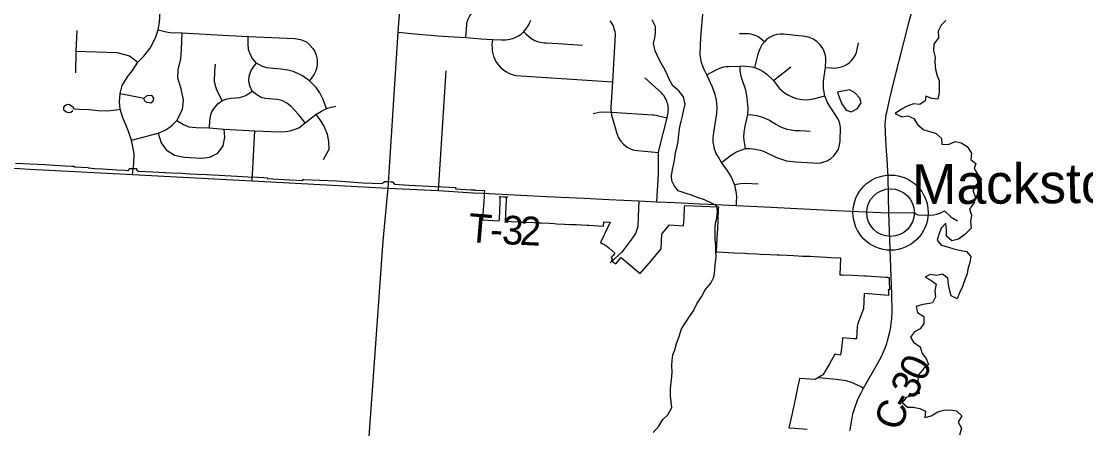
# Model space of a CAD drawing. Extents: x 114843 to 284848, y 317643 to 566895.
# Drawn here: x 229664 to 240791, y 451370 to 455631 of the extents above; entities that cross this region are included whole.
import ezdxf

# ---------------------------------------------------------------- set-up
doc = ezdxf.new("R2010")
doc.units = 0
for name, color, linetype in [('GM_X_Corporation', 7, 'Continuous'), ('GM_X_County_Road', 7, 'Continuous'), ('GM_X_County_Road_Text', 7, 'Continuous'), ('GM_X_Major_Lake', 7, 'Continuous'), ('GM_X_Minor_Lake', 7, 'Continuous'), ('GM_X_Minor_River', 7, 'Continuous'), ('GM_X_Township_Road', 7, 'Continuous'), ('GM_X_Township_Road_Text', 7, 'Continuous'), ('GM_X_Unincorporated', 7, 'Continuous'), ('GM_X_Unincorporated_Location', 7, 'Continuous'), ('GM_X_Unincorporated_Text', 7, 'Continuous')]:
    doc.layers.add(name, color=color, linetype=linetype)

msp = doc.modelspace()

# ---------------------------------------------------------------- linework, layer by layer
at = {"layer": 'GM_X_Corporation'}
msp.add_lwpolyline([(229603, 454148), (229912, 454132), (230003, 454127), (230189, 454117), (230198, 454116), (230215, 454115), (230215, 454109), (230364, 454102), (230364, 454097), (230434, 454093), (230513, 454089), (230513, 454087), (230661, 454078), (230745, 454073), (230776, 454071), (230777, 454071), (230780, 454072), (230783, 454073), (230785, 454074), (230787, 454075), (230788, 454076), (230790, 454078), (230792, 454080), (230793, 454083), (230794, 454086), (230795, 454089), (230795, 454093), (230869, 454091), (230869, 454084), (230869, 454081), (230870, 454077), (230872, 454075), (230873, 454072), (230874, 454071), (230876, 454069), (230880, 454067), (230882, 454066), (230885, 454065), (230888, 454065), (231039, 454057), (231103, 454054), (231234, 454047), (231347, 454041), (231427, 454037), (231507, 454033), (231602, 454028), (231730, 454021), (231921, 454011), (232031, 454005), (232033, 454005), (232129, 454000), (232132, 454000), (232200, 453996), (232236, 453995), (232235, 453985), (232471, 453973), (232606, 453966), (232607, 453976), (232616, 453976), (232782, 453969), (232960, 453961), (233006, 453959), (233234, 453941), (233435, 453933), (233462, 453957), (233478, 453956), (233503, 453954), (233504, 453954), (233528, 453953), (233543, 453952), (233566, 453926), (233716, 453917), (233854, 453910), (233992, 453903), (234067, 453899), (234205, 453892), (234204, 453877), (234366, 453869), (234402, 453867), (234409, 453866), (234414, 453866), (234417, 453866), (234506, 453861), (234504, 453837), (234503, 453812), (234502, 453806), (234502, 453800), (234501, 453795), (234485, 453567), (234484, 453553), (234661, 453544), (234662, 453563), (234670, 453737), (234671, 453778), (234672, 453780), (234671, 453782), (234671, 453785), (234669, 453789), (234667, 453792), (234666, 453793), (234664, 453795), (234659, 453798), (234704, 453796), (234747, 453794), (234740, 453790), (234737, 453788), (234735, 453785), (234734, 453784), (234733, 453780), (234732, 453776), (234732, 453767), (234721, 453541), (234863, 453534), (234892, 453533), (234943, 453530), (235022, 453526), (235064, 453524), (235102, 453522), (235182, 453518), (235235, 453516), (235262, 453514), (235342, 453510), (235405, 453507), (235465, 453504), (235577, 453499), (235595, 453498), (235750, 453490), (235752, 453532), (235821, 453529), (235793, 453470), (235726, 453333), (235719, 453314), (235732, 453310), (235744, 453304), (235755, 453299), (235765, 453293), (235774, 453287), (235775, 453287), (235782, 453281), (235784, 453280), (235789, 453276), (235790, 453276), (235806, 453263), (235870, 453205), (235861, 453195), (235858, 453191), (235851, 453183), (235848, 453179), (235830, 453159), (235833, 453157), (235836, 453153), (235838, 453149), (235838, 453147), (235839, 453145), (235839, 453142), (235838, 453140), (235837, 453136), (235836, 453133), (235834, 453131), (235833, 453130), (235858, 453110), (235879, 453093), (235935, 453159), (236025, 453084), (236095, 453026), (236135, 452993), (236227, 453100), (236233, 453107), (236352, 453251), (236360, 453407), (236367, 453415), (236439, 453501), (236489, 453498), (236588, 453492), (236592, 453574), (236598, 453685), (236599, 453704), (236952, 453691), (236951, 453686), (236950, 453665), (236945, 453553), (236940, 453462), (236936, 453371), (236932, 453290), (236928, 453220), (236937, 453220), (237116, 453211), (237227, 453205), (237258, 453204), (237349, 453199), (237391, 453197), (237490, 453192), (237564, 453189), (237587, 453188), (237665, 453184), (237737, 453181), (237834, 453176), (237905, 453173), (237910, 453173), (237957, 453171), (238082, 453165), (238134, 453162), (238229, 453158), (238225, 453068), (238221, 452981), (238248, 452980), (238354, 452975), (238480, 452970), (238496, 452968), (238701, 452954), (238719, 452954), (238723, 452953), (238735, 452952), (238736, 452920), (238740, 452822), (238727, 452822), (238727, 452822), (238728, 452806), (238728, 452798), (238731, 452763), (238475, 452784), (238467, 452625), (238410, 452472), (238405, 452457), (238405, 452455), (238403, 452434), (238399, 452380), (238394, 452309), (238367, 452311), (238249, 452319), (238247, 452304), (238244, 452275), (238241, 452242), (238232, 452161), (238229, 452139), (238169, 452150), (238111, 452048), (238048, 451938), (238046, 451935), (238025, 451923), (237963, 451885), (237800, 451897), (237776, 451780), (237756, 451692), (237725, 451546), (237721, 451528), (237688, 451379), (237749, 451375), (237880, 451364)], dxfattribs=at)
at = {"layer": 'GM_X_County_Road'}
for points in [[(233498, 453886), (233604, 455517), (233630, 455893), (233751, 457629), (233813, 458491), (233845, 458958), (233874, 459384), (233882, 459483), (233927, 460081), (233959, 460528), (233982, 460852), (234000, 461089), (234048, 461741), (234082, 462197), (234084, 462251), (234074, 462332), (234046, 462434), (234031, 462483), (233991, 462612)], [(238715, 454696), (238742, 454825), (238786, 454998), (238946, 455628), (239001, 455832), (239133, 456351), (239256, 456867), (239262, 456889), (239309, 457071), (239439, 457550), (239573, 458074), (239696, 458577), (239797, 459005), (239805, 459039), (239813, 459069), (239918, 459453), (240040, 459917), (240075, 460050), (240081, 460076)], [(238720, 454122), (238717, 454188), (238708, 454276), (238703, 454390), (238696, 454551), (238706, 454656), (238715, 454696)], [(238732, 453629), (238729, 453798), (238726, 454007), (238720, 454122)], [(233150, 448931), (233229, 450319), (233358, 452110), (233446, 453335), (233498, 453886)], [(238326, 451352), (238327, 451358), (238348, 451483), (238358, 451525), (238377, 451590), (238406, 451668), (238423, 451708), (238442, 451747), (238468, 451795), (238619, 452055), (238659, 452133), (238677, 452173), (238697, 452224), (238711, 452263), (238723, 452303), (238743, 452383), (238752, 452433), (238758, 452475), (238763, 452517), (238767, 452601), (238764, 452773), (238737, 453535), (238732, 453629)]]:
    msp.add_lwpolyline(points, dxfattribs=at)
at = {"layer": 'GM_X_Major_Lake'}
for points in [[(239328, 455640), (239279, 455590), (239247, 455528), (239251, 455458), (239203, 455392), (239201, 455324), (239217, 455256), (239215, 455204), (239219, 455128), (239237, 455060), (239259, 455008), (239259, 454885), (239245, 454817), (239181, 454825), (239120, 454849), (239114, 454799), (239058, 454761), (238992, 454767), (238926, 454743), (238864, 454713), (238798, 454668), (238868, 454632), (238932, 454643), (238994, 454613), (239032, 454551), (239100, 454495), (239162, 454479), (239228, 454459), (239282, 454405), (239286, 454345), (239358, 454341), (239426, 454375), (239488, 454359), (239552, 454323), (239598, 454251), (239590, 454187), (239642, 454143), (239624, 454091), (239658, 454033), (239700, 453975), (239646, 453921), (239610, 453861), (239634, 453799), (239626, 453737), (239576, 453667), (239596, 453603), (239588, 453537), (239595, 453469), (239527, 453402), (239461, 453354), (239393, 453334), (239335, 453384), (239337, 453450), (239327, 453518), (239279, 453466), (239257, 453402), (239237, 453342)], [(239237, 453342), (239281, 453288), (239347, 453272), (239411, 453250), (239473, 453236), (239545, 453222), (239589, 453170), (239581, 453108), (239557, 453040), (239553, 452990), (239531, 452936), (239503, 452858), (239471, 452790), (239446, 452728), (239384, 452761), (239366, 452826), (239357, 452878), (239351, 452944), (239295, 452988), (239230, 452973), (239164, 452983), (239112, 452955), (239172, 452925), (239228, 452881), (239212, 452813), (239222, 452749), (239188, 452685)], [(239188, 452685), (239158, 452681), (239088, 452669), (239020, 452647), (239032, 452585), (239100, 452543), (239098, 452469), (239060, 452415), (239000, 452382), (238959, 452328), (238991, 452276), (239059, 452228), (239081, 452158), (239123, 452106), (239147, 452042), (239095, 451996), (239045, 451938), (239035, 451874), (239039, 451812), (239049, 451740), (238981, 451718), (238913, 451697), (238873, 451643), (238927, 451595), (238987, 451596), (239057, 451580), (239117, 451554), (239109, 451488), (239175, 451506), (239245, 451548), (239309, 451564), (239373, 451566), (239441, 451558), (239495, 451506), (239457, 451438), (239491, 451376), (239473, 451304)]]:
    msp.add_lwpolyline(points, dxfattribs=at)
at = {"layer": 'GM_X_Minor_Lake'}
for points in [[(238422, 454747), (238443, 454778), (238431, 454828), (238379, 454884), (238320, 454913), (238195, 454888)], [(238195, 454888), (238221, 454821), (238242, 454767), (238288, 454701), (238340, 454685), (238404, 454720), (238422, 454747)]]:
    msp.add_lwpolyline(points, dxfattribs=at)
at = {"layer": 'GM_X_Minor_River'}
for points in [[(236585, 454840), (236538, 454904), (236474, 454957), (236437, 455025), (236407, 455093), (236380, 455143), (236354, 455194), (236324, 455246), (236291, 455320), (236274, 455398), (236286, 455458), (236295, 455510), (236293, 455576), (236258, 455646)], [(236270, 451330), (236328, 451396), (236371, 451465), (236422, 451515), (236464, 451592), (236457, 451650), (236451, 451712), (236450, 451786), (236458, 451856), (236463, 451912), (236467, 451966), (236464, 452028), (236468, 452084), (236475, 452142), (236495, 452196), (236514, 452261), (236540, 452335), (236567, 452413), (236612, 452486), (236650, 452544), (236691, 452603), (236727, 452675), (236774, 452748), (236813, 452824), (236873, 452891), (236902, 452955), (236913, 453029), (236917, 453089), (236928, 453163), (236924, 453223), (236923, 453279), (236919, 453351), (236916, 453407), (236918, 453466), (236921, 453520), (236933, 453572), (236942, 453640), (236934, 453702), (236872, 453733), (236805, 453763), (236739, 453784), (236681, 453810), (236613, 453829), (236531, 453859), (236487, 453914), (236464, 453964), (236460, 454014), (236471, 454082), (236485, 454144), (236494, 454199), (236504, 454259), (236517, 454309), (236529, 454373), (236538, 454447), (236549, 454529), (236561, 454584), (236576, 454638), (236586, 454692), (236603, 454764), (236585, 454840)]]:
    msp.add_lwpolyline(points, dxfattribs=at)
at = {"layer": 'GM_X_Township_Road'}
for p, q in [((234025, 453860), (234104, 455114)), ((237528, 455010), (237708, 455155)), ((232077, 453961), (232104, 454485))]:
    msp.add_line(p, q, dxfattribs=at)
for points in [[(230828, 454028), (230840, 454141), (230844, 454247), (230817, 454387), (230780, 454487), (230723, 454631), (230698, 454711), (230691, 454788), (230699, 454874), (230720, 454960), (230774, 455049), (230827, 455115), (230882, 455202), (230946, 455265), (231011, 455349), (231068, 455457), (231093, 455542), (231108, 455620), (231124, 455841)], [(234312, 455460), (234320, 455595), (234323, 455614), (234328, 455633), (234335, 455652), (234352, 455687), (234363, 455703), (234375, 455718), (234402, 455746), (234426, 455764), (234458, 455783), (234493, 455796), (234511, 455801), (234548, 455805), (234586, 455803), (234607, 455797), (234626, 455786), (234696, 455733)], [(237137, 453704), (237139, 453721), (237140, 453742), (237143, 453790), (237140, 453830), (237134, 453867), (237127, 453904), (237118, 453924), (237083, 454006), (237042, 454075), (236984, 454155), (236940, 454226), (236929, 454248), (236920, 454270), (236912, 454293), (236906, 454317), (236898, 454365), (236897, 454389), (236897, 454413), (236903, 454468), (236936, 454667), (236939, 454723), (236936, 454779), (236932, 454807), (236918, 454866), (236890, 454942), (236830, 455072), (236802, 455125), (236791, 455150), (236774, 455201), (236763, 455254), (236760, 455281), (236760, 455285), (236767, 455464), (236792, 455745)], [(233604, 455517), (233776, 455498), (234022, 455479), (234127, 455471), (234312, 455460), (234471, 455448), (234590, 455440), (234684, 455435), (234707, 455435), (234729, 455436), (234752, 455440), (234775, 455444), (234797, 455451), (234818, 455458), (234839, 455468), (234860, 455478), (234879, 455490), (234889, 455497), (234906, 455512), (234916, 455522), (234936, 455545), (234949, 455563), (234961, 455582), (234972, 455601), (234981, 455622), (234989, 455643)], [(235816, 455635), (235828, 455620), (235852, 455582), (235863, 455544), (235868, 455527), (235871, 455494), (235845, 454996), (235834, 454841), (235828, 454727), (235827, 454706), (235829, 454680), (235835, 454650), (235869, 454529), (235890, 454458), (235907, 454413), (235930, 454376), (235959, 454344), (235997, 454315), (236032, 454296), (236057, 454288), (236073, 454283), (236105, 454278), (236325, 454257)], [(230233, 455093), (230237, 455319), (230247, 455535)], [(230817, 454387), (231095, 454462), (231168, 454493), (231220, 454526), (231245, 454549), (231290, 454594), (231349, 454709), (231359, 454810), (231336, 454926), (231300, 455037), (231305, 455122), (231330, 455238), (231340, 455334), (231344, 455509)], [(231093, 455542), (231166, 455523), (231215, 455515), (231344, 455509), (231770, 455487), (232037, 455472), (232524, 455450), (232581, 455441), (232619, 455427), (232648, 455411), (232684, 455379), (232713, 455347), (232731, 455314), (232746, 455276), (232756, 455233), (232758, 455187), (232752, 455146), (232739, 455105), (232727, 455079), (232678, 455009)], [(232853, 454718), (232816, 454820), (232785, 454881), (232745, 454937), (232678, 455009), (232602, 455060), (232556, 455085), (232505, 455105), (232450, 455120), (232378, 455131), (232293, 455137), (232229, 455144), (232184, 455159), (232124, 455194), (232082, 455243), (232056, 455287), (232040, 455336), (232034, 455396), (232037, 455472)], [(234590, 455440), (234584, 455383), (234585, 455358), (234587, 455333), (234590, 455308), (234597, 455279), (234605, 455253), (234613, 455234), (234618, 455225), (234633, 455198), (234658, 455164), (234679, 455142), (234703, 455122), (234729, 455104), (234766, 455085), (234795, 455074), (234835, 455064), (235845, 454996)], [(234916, 455522), (234941, 455497), (234961, 455478), (234983, 455460), (235006, 455444), (235014, 455439), (235031, 455430), (235050, 455422), (235069, 455416), (235089, 455411), (235109, 455408), (235129, 455406), (235149, 455406), (235277, 455397), (235531, 455380)], [(236984, 454155), (237089, 454233), (237135, 454261), (237184, 454283), (237235, 454299), (237284, 454300), (237310, 454298), (237336, 454295), (237387, 454284), (237412, 454276), (237437, 454266), (237560, 454205), (237631, 454181), (237662, 454173), (237725, 454163), (237757, 454160), (237937, 454150), (237978, 454147), (238022, 454152), (238044, 454158), (238087, 454173), (238109, 454185), (238126, 454197), (238157, 454225), (238179, 454250), (238205, 454295), (238218, 454337), (238225, 454379), (238226, 454521), (238221, 454558), (238209, 454593), (238196, 454618), (238173, 454656), (238140, 454704), (238125, 454724), (238111, 454746), (238088, 454790), (238063, 454852), (238051, 454929), (238050, 454954), (238051, 455006), (238071, 455149), (238075, 455224), (238074, 455250), (238070, 455272), (238065, 455293), (238058, 455313), (238053, 455325), (238043, 455345), (238027, 455370), (238013, 455387), (237998, 455403), (237981, 455418), (237964, 455430), (237945, 455442), (237909, 455458), (237893, 455463), (237867, 455469), (237858, 455470), (237630, 455496), (237596, 455496), (237561, 455491), (237527, 455481), (237505, 455471), (237484, 455460), (237455, 455439), (237432, 455417), (237406, 455385), (237397, 455371), (237386, 455349), (237374, 455316), (237365, 455287), (237329, 455147)], [(237432, 455417), (237399, 455445), (237374, 455463), (237347, 455478), (237315, 455490), (237293, 455496), (237270, 455500), (237171, 455501)], [(238071, 455149), (238133, 455143), (238159, 455141), (238185, 455143), (238207, 455146), (238237, 455154), (238273, 455168), (238303, 455186), (238321, 455200), (238343, 455221), (238370, 455255), (238381, 455274), (238395, 455306), (238417, 455406)], [(230237, 455319), (230664, 455303), (230795, 455269), (230882, 455202)], [(231765, 454802), (231709, 454910), (231696, 454944), (231685, 454998), (231687, 455108), (231693, 455181)], [(232632, 454568), (232566, 454652), (232484, 454740), (232441, 454775), (232389, 454802), (232340, 454814), (232292, 454818), (232215, 454823), (232172, 454835), (232125, 454860), (232079, 454901), (232054, 454956), (232044, 455009), (232047, 455057), (232063, 455109), (232091, 455153), (232124, 455194)], [(236830, 455072), (236927, 455122), (236966, 455140), (237007, 455153), (237028, 455157), (237058, 455159), (237177, 455163), (237209, 455164), (237234, 455162), (237274, 455159), (237305, 455154), (237329, 455147), (237375, 455129), (237418, 455105), (237458, 455076), (237528, 455010), (237585, 454933), (237641, 454884), (237683, 454857), (237706, 454846), (237763, 454825), (237804, 454816), (237828, 454813), (237876, 454811), (237946, 454821), (238063, 454852)], [(237235, 454299), (237222, 454383), (237218, 454424), (237219, 454467), (237232, 454533), (237258, 454655), (237261, 454721), (237260, 454756), (237253, 454827), (237240, 454896), (237231, 454930), (237204, 455011), (237189, 455053), (237181, 455096), (237179, 455119), (237177, 455163)], [(236308, 453744), (236325, 454035), (236326, 454053), (236324, 454230), (236325, 454257), (236331, 454294), (236414, 454620), (236422, 454655), (236425, 454672), (236427, 454693), (236428, 454711), (236427, 454728), (236425, 454745), (236421, 454763), (236417, 454779), (236411, 454796), (236405, 454812), (236399, 454824), (236392, 454835), (236383, 454850), (236367, 454870), (236355, 454883), (236181, 455039)], [(231632, 454515), (231635, 454590), (231641, 454637), (231653, 454678), (231676, 454716), (231717, 454766), (231765, 454802), (231816, 454819), (231854, 454827), (231904, 454829), (231946, 454833), (231993, 454846), (232022, 454862), (232079, 454901)], [(230699, 454874), (230948, 454828), (230979, 454856), (231022, 454858), (231046, 454829), (231040, 454792), (231017, 454775), (230980, 454781), (230957, 454792), (230945, 454820)], [(230202, 454696), (230183, 454678), (230159, 454672), (230128, 454683), (230107, 454702), (230109, 454734), (230123, 454751), (230144, 454763), (230168, 454762), (230198, 454739), (230212, 454716), (230274, 454713), (230373, 454708), (230466, 454699), (230566, 454694), (230656, 454704), (230698, 454711)], [(231290, 454594), (231358, 454550), (231416, 454528), (231491, 454521), (231632, 454515), (231786, 454503), (232104, 454485), (232362, 454475), (232425, 454477), (232473, 454484), (232516, 454498), (232565, 454518), (232632, 454568), (232698, 454620), (232742, 454655), (232801, 454692), (232853, 454718), (232905, 454732), (232951, 454743)], [(232742, 454655), (232783, 454599), (232831, 454528), (232863, 454449), (232876, 454372), (232878, 454289), (232819, 454182)], [(235641, 454666), (235704, 454680), (235739, 454684), (235829, 454680), (236266, 454653), (236277, 454652), (236299, 454649), (236312, 454646), (236414, 454620)], [(237258, 454655), (237306, 454651), (237354, 454644), (237363, 454642), (237388, 454636), (237413, 454628), (237438, 454619), (237461, 454608), (237484, 454596), (237551, 454555), (237599, 454527), (237666, 454504), (237694, 454498), (237749, 454489), (237805, 454488), (237911, 454483)], [(231095, 454462), (231126, 454360), (231179, 454285), (231264, 454232), (231369, 454210), (231548, 454199), (231634, 454209), (231718, 454253), (231773, 454328), (231793, 454418), (231786, 454503)], [(229478, 454100), (229560, 454096), (229644, 454093), (229754, 454085), (230828, 454028), (232077, 453961), (233498, 453886), (234025, 453860), (234387, 453838)], [(237118, 453924), (237183, 453935), (237232, 453938), (237367, 453931)], [(234387, 453838), (234485, 453832), (235155, 453800), (235549, 453781), (235807, 453768), (236118, 453753), (236308, 453744), (236498, 453734), (236759, 453723), (236923, 453714), (237137, 453704), (237434, 453690), (238183, 453651), (238567, 453634), (238732, 453629)], [(236118, 453753), (236113, 453589), (236108, 453486), (236083, 453412), (236037, 453341), (236005, 453299), (235943, 453216), (235865, 453146), (235820, 453105)], [(238732, 453629), (238986, 453632), (239036, 453607), (239114, 453605), (239203, 453608), (239235, 453613), (239278, 453627), (239314, 453649), (239384, 453582), (239451, 453545)], [(238001, 451906), (238182, 451889), (238285, 451874), (238338, 451858), (238394, 451834), (238447, 451807), (238468, 451795)]]:
    msp.add_lwpolyline(points, dxfattribs=at)
at = {"layer": 'GM_X_Unincorporated'}
for radius in [393, 249]:
    msp.add_circle((238751, 453630), radius, dxfattribs=at)
at = {"layer": 'GM_X_Unincorporated_Location'}
msp.add_line((238751, 453630), (238751, 453630), dxfattribs=at)

# ---------------------------------------------------------------- texts
at = {"layer": 'GM_X_County_Road_Text'}
for s, rotation, p in [('0', 65.5309, (239098, 451849)), ('3', 60.1019, (238992, 451661)), ('C', 70.6638, (238854, 451335)), ('-', 59.8182, (238929, 451553))]:
    msp.add_text(s, height=300, rotation=rotation, dxfattribs=at).set_placement(p)
at = {"layer": 'GM_X_Township_Road_Text'}
for s, rotation, p in [('T', 355.2609, (234325, 453326)), ('3', 357.4695, (234684, 453301)), ('2', 357.567, (234869, 453293)), ('-', 357.1673, (234559, 453307))]:
    msp.add_text(s, height=300, rotation=rotation, dxfattribs=at).set_placement(p)
at = {"layer": 'GM_X_Unincorporated_Text'}
msp.add_text('Mackstown', height=417, rotation=0.4152, dxfattribs=at).set_placement((238976, 453717))

doc.saveas('drawing.dxf')
